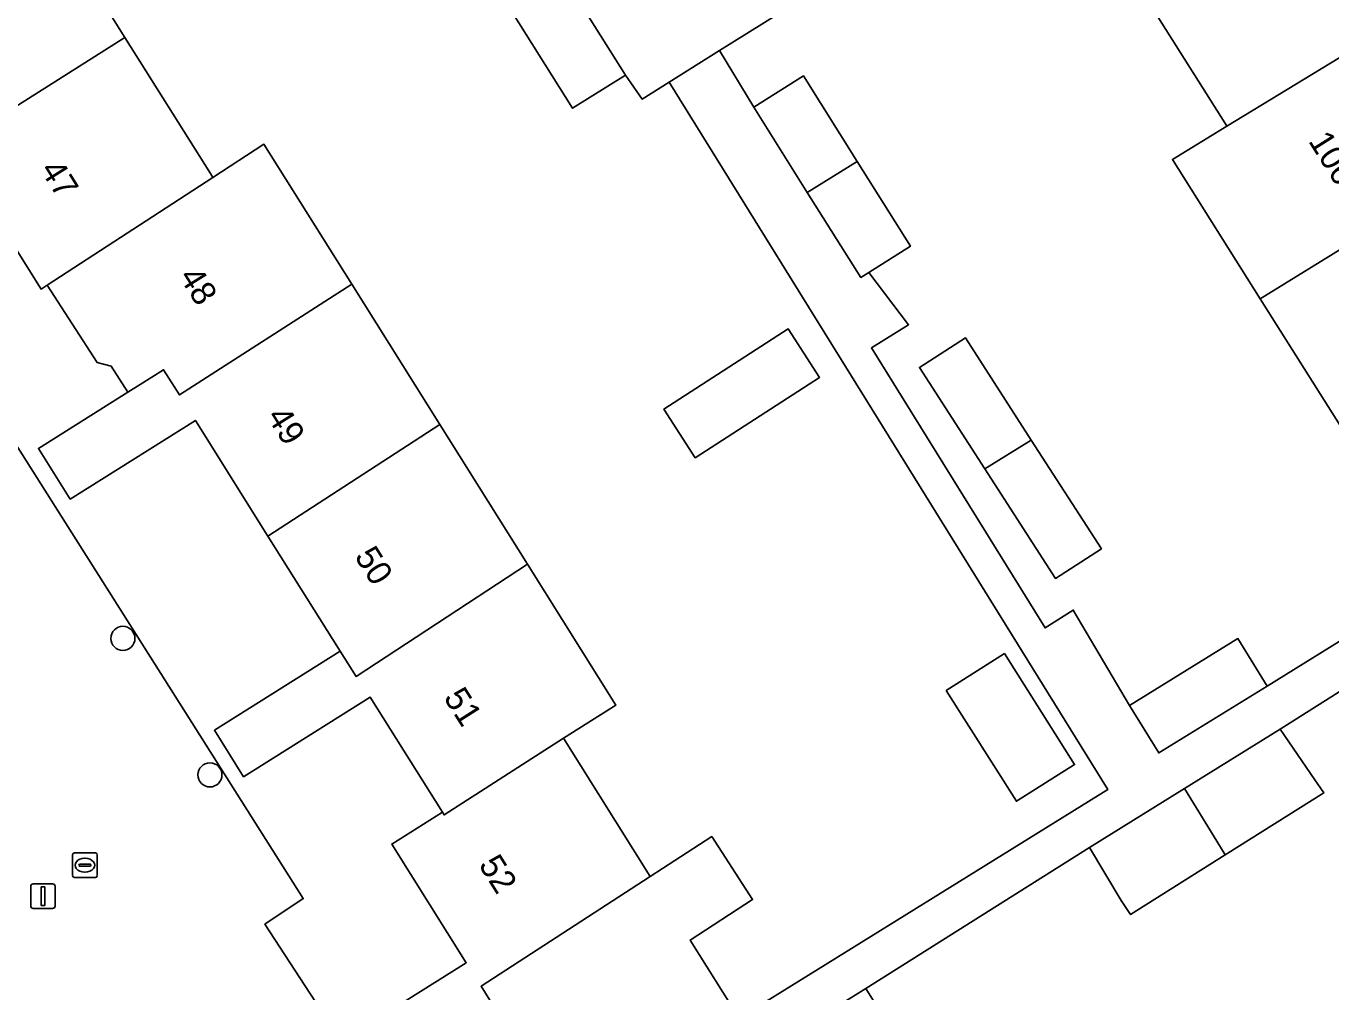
# Model space of a CAD drawing. Extents: x 158455 to 159797, y 387218 to 388672.
# Drawn here: x 158888.2 to 158941.2, y 387931.9 to 387971.1 of the extents above; entities that cross this region are included whole.
import ezdxf

# ---------------------------------------------------------------- set-up
doc = ezdxf.new("R2010")
doc.units = 0
for name, color, linetype in [('IMGEO_Boom', 7, 'Continuous'), ('IMGEO_Erf', 7, 'Continuous'), ('IMGEO_Kolk', 7, 'Continuous'), ('IMGEO_Lichtmast', 7, 'Continuous'), ('IMGEO_Pand', 7, 'Continuous'), ('IMGEO_Pand_nummerreeks', 7, 'Continuous'), ('IMGEO_Rijbaan_lokaal_open', 7, 'Continuous'), ('IMGEO_Voetpad_open', 7, 'Continuous')]:
    doc.layers.add(name, color=color, linetype=linetype)

msp = doc.modelspace()

# ---------------------------------------------------------------- linework, layer by layer
at = {"layer": 'IMGEO_Boom'}
for centre in [(158892.123, 387946.234), (158895.661, 387940.686)]:
    msp.add_circle(centre, 0.489, dxfattribs=at)
at = {"layer": 'IMGEO_Erf'}
for points in [[(158958.396, 387956.555), (158939.442, 387986.116), (158928.985, 387979.648), (158928.454, 387977.65), (158916.379, 387970.112), (158917.768, 387967.816), (158919.787, 387969.084), (158921.972, 387965.607), (158924.133, 387962.166), (158922.44, 387961.103), (158924.062, 387958.977), (158922.547, 387958.037), (158929.607, 387946.657), (158930.753, 387947.382), (158933.043, 387943.51), (158937.45, 387946.222), (158938.638, 387944.292), (158945.566, 387948.585)], [(158941.925, 387954.365), (158938.353, 387960.033), (158934.787, 387965.694), (158937, 387967.041), (158936.91, 387967.184), (158933.445, 387972.685), (158929.847, 387978.396), (158936.851, 387982.809), (158940.491, 387977.032), (158944.123, 387971.266)], [(158888.641, 387976.332), (158892.208, 387970.653), (158895.683, 387965.12), (158895.782, 387964.963), (158897.854, 387966.31), (158901.428, 387960.62), (158905.003, 387954.929), (158908.572, 387949.247), (158912.166, 387943.525), (158910.028, 387942.18), (158913.558, 387936.559), (158916.06, 387938.181), (158917.722, 387935.618), (158915.183, 387933.972), (158917.175, 387930.8), (158932.154, 387940.092), (158914.327, 387968.831), (158913.229, 387968.146), (158912.547, 387969.119), (158910.4, 387967.771), (158907.386, 387972.569)], [(158901.78, 387930.357), (158906.077, 387933.056), (158903.05, 387937.875), (158905.108, 387939.168), (158902.17, 387943.845), (158897.026, 387940.614), (158895.842, 387942.499), (158900.958, 387945.712), (158898.019, 387950.392), (158895.069, 387955.089), (158889.982, 387951.893), (158888.688, 387953.953), (158892.318, 387956.233), (158891.649, 387957.299), (158891.079, 387957.441), (158889.039, 387960.579), (158888.8, 387960.424), (158885.822, 387965.165)], [(158885.25, 387958.082), (158899.452, 387935.658), (158897.893, 387934.619), (158905.268, 387923.321)], [(158970.597, 387930.387), (158971.987, 387933.904), (158960.403, 387952.298), (158959.214, 387951.558), (158959.283, 387951.448), (158953.85, 387948.049), (158950.251, 387945.797), (158948.563, 387948.494), (158939.165, 387942.542), (158940.572, 387940.48), (158940.933, 387939.951), (158936.935, 387937.435), (158933.087, 387935.014), (158932.702, 387935.58), (158931.41, 387937.732), (158922.317, 387932.014), (158923.438, 387930.219)]]:
    msp.add_lwpolyline(points, dxfattribs=at)
for points in [[(158919.162, 387958.814), (158920.44, 387956.837), (158915.389, 387953.574), (158914.112, 387955.55)], [(158929.045, 387954.293), (158931.897, 387949.873), (158930.029, 387948.669), (158927.154, 387953.127), (158924.5, 387957.242), (158926.367, 387958.446)], [(158925.593, 387944.119), (158927.956, 387945.613), (158930.805, 387941.108), (158928.442, 387939.613)]]:
    msp.add_lwpolyline(points, close=True, dxfattribs=at)
at = {"layer": 'IMGEO_Kolk'}
for p, q in [((158890.078, 387936.592), (158890.078, 387937.444)), ((158890.153, 387937.518), (158891.005, 387937.518)), ((158890.566, 387937.298), (158890.591, 387937.298)), ((158891.079, 387937.444), (158891.079, 387936.592)), ((158890.337, 387937.012), (158890.337, 387937.024)), ((158890.775, 387936.975), (158890.377, 387936.975)), ((158890.38, 387937.061), (158890.778, 387937.061)), ((158890.821, 387937.024), (158890.821, 387937.012)), ((158891.005, 387936.518), (158890.153, 387936.518)), ((158890.589, 387936.738), (158890.564, 387936.738))]:
    msp.add_line(p, q, dxfattribs=at)
for points in [[(158890.078, 387936.592), (158890.078, 387937.444)], [(158890.153, 387937.518), (158891.005, 387937.518)], [(158891.079, 387937.444), (158891.079, 387936.592)], [(158891.005, 387936.518), (158890.153, 387936.518)]]:
    msp.add_lwpolyline(points, dxfattribs=at)
for centre, radius, start, end in [((158890.155, 387937.442), 0.0765, 91.552, 178.448), ((158890.155, 387937.442), 0.0765, 91.552, 178.448), ((158891.003, 387937.442), 0.0765, 1.552, 88.448), ((158891.003, 387937.442), 0.0765, 1.552, 88.448), ((158890.377, 387937.021), 0.0403, 85.8775, 175.7526), ((158890.374, 387937.011), 0.0366, 178.938, 274.7102), ((158890.778, 387937.018), 0.043, 264.8664, 352.4533), ((158890.782, 387937.023), 0.0386, 1.7309, 96.639), ((158890.155, 387936.594), 0.0765, 181.552, 268.448), ((158890.155, 387936.594), 0.0765, 181.552, 268.448), ((158891.003, 387936.594), 0.0765, 271.552, 358.448), ((158891.003, 387936.594), 0.0765, 271.552, 358.448)]:
    msp.add_arc(centre, radius, start, end, dxfattribs=at)
for centre, major_axis, ratio, start_param, end_param in [((158890.565, 387937.018), (-0.387, 0.002), 0.722429, 4.712389, 7.853982), ((158890.59, 387937.018), (-0.39, 0.002), 0.717154, 1.570796, 4.712389)]:
    msp.add_ellipse(centre, major_axis=major_axis, ratio=ratio, start_param=start_param, end_param=end_param, dxfattribs=at)
at = {"layer": 'IMGEO_Lichtmast'}
for p, q in [((158888.477, 387936.259), (158889.267, 387936.259)), ((158889.267, 387936.259), (158888.477, 387936.259)), ((158888.377, 387935.359), (158888.377, 387936.159)), ((158888.377, 387936.159), (158888.377, 387935.359)), ((158889.367, 387936.159), (158889.367, 387935.359)), ((158889.367, 387935.359), (158889.367, 387936.159)), ((158889.267, 387935.259), (158888.477, 387935.259)), ((158888.477, 387935.259), (158889.267, 387935.259))]:
    msp.add_line(p, q, dxfattribs=at)
msp.add_lwpolyline([(158888.797, 387936.134), (158888.947, 387936.134), (158888.947, 387935.384), (158888.797, 387935.384), (158888.797, 387936.134)], dxfattribs=at)
for centre, start, end in [((158888.477, 387936.159), 90, 180), ((158888.477, 387936.159), 90, 180), ((158889.267, 387936.159), 0, 90), ((158889.267, 387936.159), 360, 90), ((158888.477, 387935.359), 180, 270), ((158888.477, 387935.359), 180, 270), ((158889.267, 387935.359), 270, 0), ((158889.267, 387935.359), 270, 0)]:
    msp.add_arc(centre, 0.1, start, end, dxfattribs=at)
at = {"layer": 'IMGEO_Pand'}
for points in [[(158941.906, 387970.025), (158941.977, 387969.914), (158944.123, 387971.266), (158940.491, 387977.032), (158933.445, 387972.685), (158936.91, 387967.184), (158937, 387967.041)], [(158892.208, 387970.653), (158888.641, 387976.332), (158886.619, 387975.018), (158881.682, 387971.811), (158881.749, 387971.701), (158884.606, 387967.09), (158880.416, 387964.459), (158881.627, 387962.531), (158885.822, 387965.165), (158885.167, 387966.2)], [(158907.386, 387972.569), (158910.4, 387967.771), (158912.547, 387969.119), (158909.506, 387973.961)], [(158892.208, 387970.653), (158885.167, 387966.2), (158885.822, 387965.165), (158888.8, 387960.424), (158889.039, 387960.579), (158895.782, 387964.963), (158895.683, 387965.12)], [(158941.977, 387969.914), (158941.906, 387970.025), (158937, 387967.041), (158934.787, 387965.694), (158938.353, 387960.033), (158945.446, 387964.407)], [(158919.942, 387964.354), (158921.972, 387965.607), (158919.787, 387969.084), (158917.768, 387967.816)], [(158901.428, 387960.62), (158897.854, 387966.31), (158895.782, 387964.963), (158889.039, 387960.579), (158891.079, 387957.441), (158891.649, 387957.299), (158892.318, 387956.233), (158892.826, 387956.552), (158893.779, 387957.15), (158894.424, 387956.126)], [(158921.972, 387965.607), (158919.942, 387964.354), (158922.113, 387960.898), (158922.44, 387961.103), (158924.133, 387962.166)], [(158941.925, 387954.365), (158948.996, 387958.773), (158945.446, 387964.407), (158938.353, 387960.033)], [(158901.428, 387960.62), (158894.424, 387956.126), (158893.779, 387957.15), (158892.826, 387956.552), (158892.318, 387956.233), (158888.688, 387953.953), (158889.982, 387951.893), (158895.069, 387955.089), (158898.019, 387950.392), (158905.003, 387954.929)], [(158920.44, 387956.837), (158919.162, 387958.814), (158914.112, 387955.55), (158915.389, 387953.574)], [(158929.045, 387954.293), (158926.367, 387958.446), (158924.5, 387957.242), (158927.154, 387953.127)], [(158908.572, 387949.247), (158905.003, 387954.929), (158898.019, 387950.392), (158900.958, 387945.712), (158901.603, 387944.685)], [(158929.045, 387954.293), (158927.154, 387953.127), (158930.029, 387948.669), (158931.897, 387949.873)], [(158908.572, 387949.247), (158901.603, 387944.685), (158900.958, 387945.712), (158895.842, 387942.499), (158897.026, 387940.614), (158902.17, 387943.845), (158905.108, 387939.168), (158905.179, 387939.06), (158910.028, 387942.18), (158912.166, 387943.525)], [(158938.638, 387944.292), (158937.45, 387946.222), (158933.043, 387943.51), (158934.231, 387941.58)], [(158925.593, 387944.119), (158928.442, 387939.613), (158930.805, 387941.108), (158927.956, 387945.613)], [(158905.108, 387939.168), (158903.05, 387937.875), (158906.077, 387933.056), (158901.78, 387930.357), (158902.981, 387928.444), (158907.286, 387931.147), (158906.684, 387932.102), (158913.558, 387936.559), (158910.028, 387942.18), (158905.179, 387939.06)], [(158940.572, 387940.48), (158939.165, 387942.542), (158935.279, 387940.132), (158936.588, 387938), (158936.935, 387937.435), (158940.933, 387939.951)], [(158936.588, 387938), (158935.279, 387940.132), (158931.41, 387937.732), (158932.702, 387935.58), (158933.087, 387935.014), (158936.935, 387937.435)], [(158915.183, 387933.972), (158917.722, 387935.618), (158916.06, 387938.181), (158913.558, 387936.559), (158906.684, 387932.102), (158907.286, 387931.147), (158908.057, 387929.919), (158907.117, 387929.329), (158906.852, 387928.377), (158908.681, 387925.465), (158910.24, 387926.444), (158914.475, 387929.104), (158917.175, 387930.8)], [(158918.045, 387929.345), (158919.183, 387927.561), (158923.438, 387930.219), (158922.317, 387932.014)]]:
    msp.add_lwpolyline(points, close=True, dxfattribs=at)
at = {"layer": 'IMGEO_Rijbaan_lokaal_open'}
msp.add_lwpolyline([(158878.009, 387944.836), (158892.352, 387922.241), (158906.737, 387899.206), (158905.754, 387898.587), (158908.541, 387893.968), (158908.73, 387891.329), (158905.813, 387889.502), (158906.624, 387888.25), (158911.145, 387891.098), (158910.882, 387891.522), (158915.979, 387894.7), (158916.242, 387894.276), (158918.245, 387895.525), (158917.455, 387896.962), (158916.437, 387896.322), (158913.459, 387897.023), (158901.833, 387915.478), (158903.55, 387916.493), (158901.845, 387919.208), (158906.177, 387921.929), (158905.268, 387923.321), (158897.893, 387934.619), (158899.452, 387935.658), (158885.25, 387958.082)], dxfattribs=at)
at = {"layer": 'IMGEO_Voetpad_open'}
for points in [[(158887.171, 388004.029), (158889.383, 388000.507), (158889.702, 388000), (158891.49, 387997.153), (158894.361, 387992.604), (158896.404, 387989.351), (158898.566, 387985.908), (158900.033, 387983.695), (158902.712, 387985.252), (158906.617, 387978.561), (158909.506, 387973.961), (158912.547, 387969.119), (158913.229, 387968.146), (158914.327, 387968.831), (158916.379, 387970.112), (158928.454, 387977.65), (158928.985, 387979.648), (158939.442, 387986.116), (158937.598, 387989.083), (158925.797, 387981.749), (158925.327, 387979.79), (158914.5, 387973.053), (158897.608, 388000), (158874.564, 388036.954)], [(158945.566, 387948.585), (158938.638, 387944.292), (158934.231, 387941.58), (158933.043, 387943.51), (158930.753, 387947.382), (158929.607, 387946.657), (158922.547, 387958.037), (158924.062, 387958.977), (158922.44, 387961.103), (158922.113, 387960.898), (158919.942, 387964.354), (158917.768, 387967.816), (158916.379, 387970.112), (158914.327, 387968.831), (158932.154, 387940.092), (158917.175, 387930.8)], [(158918.045, 387929.345), (158922.317, 387932.014), (158931.41, 387937.732), (158935.279, 387940.132), (158939.165, 387942.542), (158948.563, 387948.494)]]:
    msp.add_lwpolyline(points, dxfattribs=at)

# ---------------------------------------------------------------- texts
at = {"layer": 'IMGEO_Pand_nummerreeks'}
for s, rotation, p in [('106', 302.2115, (158940.288, 387966.441)), ('47', 302.0167, (158888.736, 387965.28)), ('48', 302.1198, (158894.377, 387960.935)), ('49', 302.1198, (158897.944, 387955.253)), ('50', 302.1188, (158901.515, 387949.565)), ('51', 302.4455, (158905.135, 387943.826)), ('52', 302.1897, (158906.558, 387937.033))]:
    msp.add_text(s, height=1, rotation=rotation, dxfattribs=at).set_placement(p)

doc.saveas('drawing.dxf')
